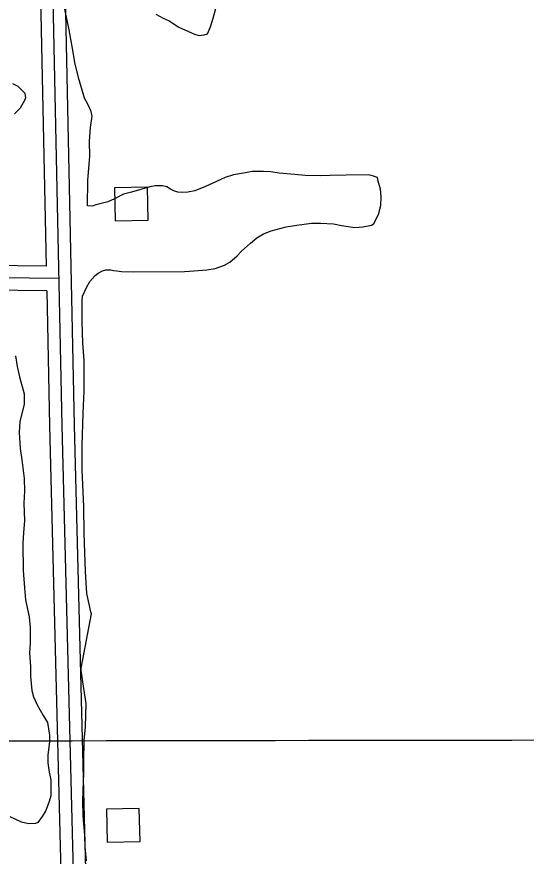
# Model space of a CAD drawing. Extents: x 3313442 to 3351311, y 721974 to 747360.
# Drawn here: x 3332378 to 3332996, y 739353 to 740371 of the extents above; entities that cross this region are included whole.
import ezdxf

# ---------------------------------------------------------------- set-up
doc = ezdxf.new("R2010")
doc.units = 0
for name, color, linetype in [('V-BLDG-OTLN', 7, 'Continuous'), ('V-GRID-MAJR', 7, 'Continuous'), ('V-ROAD-CNTR', 7, 'Continuous'), ('V-SITE-VEGE', 7, 'Continuous')]:
    doc.layers.add(name, color=color, linetype=linetype)

msp = doc.modelspace()

# ---------------------------------------------------------------- linework, layer by layer
at = {"layer": 'V-BLDG-OTLN'}
for points in [[(3332496.963968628, 740163.5756457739), (3332497.8119669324, 740123.5837257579), (3332537.8028869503, 740124.4327240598), (3332536.954888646, 740164.4236440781)], [(3332486.925988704, 739409.5161538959), (3332487.7739870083, 739369.5242338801), (3332527.764907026, 739370.373232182), (3332526.916908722, 739410.3641522)]]:
    msp.add_lwpolyline(points, close=True, dxfattribs=at)
at = {"layer": 'V-GRID-MAJR'}
msp.add_spline([(3317564.568, 739474.495), (3322811.884, 739480.219), (3328059.2, 739486.706), (3333306.515, 739493.957), (3338553.829, 739501.97), (3343801.142, 739510.747), (3349048.453, 739520.287), (3349048.454, 739520.287)], degree=3, dxfattribs=at)
at = {"layer": 'V-ROAD-CNTR'}
for points in [[(3332393.312175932, 741749.961472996), (3332433.0760964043, 739875.1592226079), (3332463.536035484, 738663.8846451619), (3332515.0859323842, 736171.2086305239), (3332527.8879067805, 735558.8488552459)], [(3332390.4351816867, 741178.224616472), (3332413.971134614, 740068.55783581)], [(3332423.555115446, 741031.4589100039), (3332448.072066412, 739875.5072219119), (3332472.4010177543, 738908.0561568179)], [(3332413.972134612, 740068.5568358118), (3331712.6825371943, 740076.398820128)], [(3332429.296103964, 740053.3848661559), (3331712.51453753, 740061.399850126)], [(3332414.60813334, 740038.5478958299), (3331712.346537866, 740046.4008801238)], [(3332414.607133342, 740038.5498958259), (3332418.0801263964, 739874.811223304), (3332448.5400654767, 738663.54064585), (3332453.5500554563, 738421.2911303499)]]:
    msp.add_lwpolyline(points, dxfattribs=at)
at = {"layer": 'V-SITE-VEGE'}
for points in [[(3332819.992, 740152.557), (3332819.449, 740161.924), (3332816.557, 740171.738), (3332815.586, 740175.947), (3332810.886, 740177.784), (3332805.254, 740179.144), (3332777.61, 740178.919), (3332758.406, 740178.2980000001), (3332746.227, 740178.2000000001), (3332727.95, 740178.5210000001), (3332715.29, 740179.826), (3332696.538, 740181.081), (3332686.216, 740182.871), (3332677.312, 740183.269), (3332663.725, 740183.16), (3332655.771, 740181.6900000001), (3332641.267, 740179.232), (3332630.986, 740175.867), (3332616.048, 740169.189), (3332607.18, 740164.9), (3332594.1010000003, 740159.643), (3332585.682, 740158.1680000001), (3332579.1240000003, 740157.6460000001), (3332573.5, 740158.072), (3332568.8000000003, 740159.907), (3332564.5670000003, 740161.746), (3332560.33, 740164.523), (3332555.165, 740165.887), (3332546.262, 740165.818), (3332539.711, 740164.826), (3332517.2770000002, 740158.086), (3332507.926, 740155.67), (3332496.725, 740149.958), (3332488.787, 740146.613), (3332474.293, 740142.747), (3332469.6240000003, 740141.305), (3332463.9960000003, 740141.729), (3332464.686, 740172.189), (3332466.792, 740201.723), (3332466.644, 740219.995), (3332467.916, 740236.873), (3332469.679, 740250.474), (3332468.696, 740256.087), (3332464.887, 740264.0210000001), (3332460.602, 740272.422), (3332453.865, 740294.389), (3332449.025, 740313.558), (3332445.572, 740335.085), (3332441.663, 740355.198), (3332435.811, 740383.733)], [(3332546.93, 740374.318), (3332555.8710000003, 740369.237), (3332562.927, 740366.0160000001), (3332574.699, 740358.61), (3332593.978, 740349.863), (3332599.144, 740348.4990000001), (3332605.699, 740349.0210000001), (3332609.435, 740350.457), (3332613.117, 740358.919), (3332616.312, 740369.2540000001), (3332621.323, 740387.096)], [(3332373.315, 740289.992), (3332379.43, 740286.762), (3332387.931, 740278.3960000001), (3332388.912, 740272.783), (3332387.995, 740270.431), (3332382.455, 740260.081), (3332375.481, 740253.466)], [(3332462.8880000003, 739347.093), (3332461.346, 739363.948), (3332460.7660000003, 739378.001), (3332459.208, 739396.728), (3332458.698, 739401.877), (3332458.556, 739419.213), (3332458.921, 739432.335), (3332459.6890000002, 739453.4230000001), (3332459.574, 739467.9450000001), (3332459.843, 739492.777), (3332461.579, 739509.661), (3332462.29, 739537.78), (3332459.802, 739556.032), (3332456.345, 739578.025), (3332456.3200000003, 739580.835), (3332468.913, 739646.531), (3332467.957, 739648.865), (3332463.093, 739671.318), (3332461.471, 739698.009), (3332460.16, 739744.384), (3332459.437, 739776.2390000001), (3332457.67, 739821.203), (3332457.436, 739850.2490000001), (3332458.991, 739890.087), (3332460.181, 739916.8030000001), (3332459.884, 739953.8150000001), (3332458.309, 739974.887), (3332457.633, 740000.65), (3332457.424, 740026.416), (3332457.85, 740032.042), (3332463.38, 740043.333), (3332467.076, 740049.921), (3332473.579, 740057.001), (3332476.835, 740059.84), (3332482.434, 740062.6950000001), (3332486.174, 740064.13), (3332492.262, 740064.179), (3332495.5500000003, 740063.268), (3332499.768, 740062.836), (3332505.398, 740061.943), (3332519.458, 740061.587), (3332581.768, 740062.088), (3332593.008, 740062.647), (3332608.927, 740064.181), (3332618.753, 740065.664), (3332629.966, 740069.5040000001), (3332636.4990000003, 740073.3030000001), (3332645.336, 740080.873), (3332650.915, 740086.539), (3332661.61, 740096.464), (3332669.525, 740102.618), (3332677.449, 740107.837), (3332686.792, 740111.191), (3332705.0270000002, 740116.022), (3332717.661, 740117.9990000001), (3332735.444, 740120.483), (3332746.69, 740120.5750000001), (3332762.156, 740119.762), (3332772.009, 740117.966), (3332787.963, 740115.285), (3332797.793, 740116.301), (3332808.554, 740118.261), (3332811.349, 740120.157), (3332816.8850000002, 740130.979), (3332819.605, 740142.245), (3332819.992, 740152.557)], [(3332376.907, 739959.707), (3332378.8850000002, 739946.604), (3332381.7970000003, 739933.978), (3332387.116, 739913.406), (3332387.219, 739900.755), (3332382.232, 739880.099), (3332381.4020000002, 739866.506), (3332382.4960000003, 739847.304), (3332384.482, 739833.265), (3332387.475, 739810.799)], [(3332387.475, 739810.799), (3332387.597, 739795.336), (3332386.778, 739780.808), (3332387.8880000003, 739759.265), (3332386.596, 739745.197), (3332385.764, 739732.074), (3332386.0270000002, 739699.279), (3332387.6010000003, 739678.205), (3332389.125, 739663.6950000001), (3332393.508, 739643.115), (3332394.548, 739630.003), (3332394.704, 739610.795), (3332393.856, 739599.5430000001), (3332394.933, 739582.215), (3332395.028, 739570.505), (3332396.5700000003, 739553.65), (3332398.507, 739545.7000000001), (3332403.267, 739536.367), (3332410.4, 739523.307), (3332415.62, 739514.914), (3332418.088, 739499.4720000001), (3332418.154, 739491.507), (3332415.9420000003, 739475.093), (3332416.017, 739465.721), (3332417.5130000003, 739454.488), (3332419.4620000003, 739445.135), (3332419.616, 739425.926), (3332417.799, 739418.885), (3332413.668, 739408.074), (3332409.044, 739400.539), (3332403.947, 739393.4720000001), (3332401.149, 739392.042), (3332392.713, 739391.975), (3332384.267, 739393.781), (3332370.159, 739400.228)]]:
    msp.add_lwpolyline(points, dxfattribs=at)

doc.saveas('drawing.dxf')
